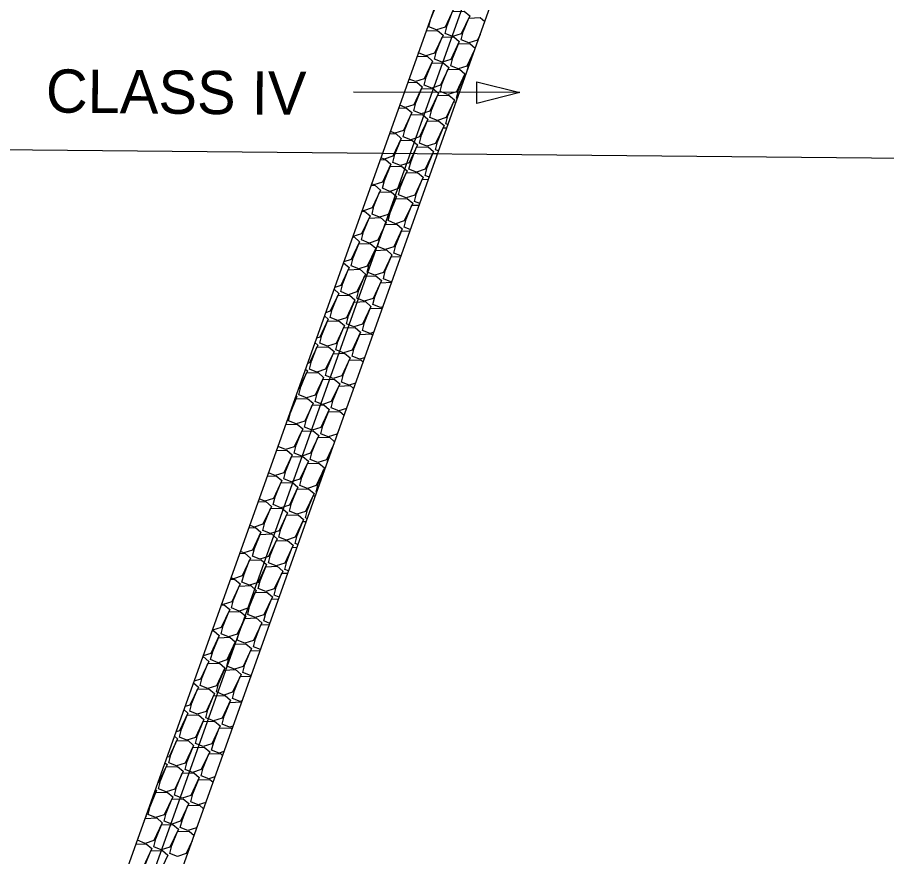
# Model space of a CAD drawing. Extents: x 2384780 to 2405432, y 547869 to 573706.
# Drawn here: x 2395430.2 to 2395530.7, y 556614.5 to 556711.6 of the extents above; entities that cross this region are included whole.
import ezdxf

# ---------------------------------------------------------------- set-up
doc = ezdxf.new("R2010")
doc.units = 0
for name, color, linetype in [('Old_Level_1', 7, 'Continuous'), ('Old_Level_18', 7, 'Continuous'), ('Old_Level_20', 7, 'Continuous'), ('Old_Level_5', 7, 'Continuous')]:
    doc.layers.add(name, color=color, linetype=linetype)

msp = doc.modelspace()

# ---------------------------------------------------------------- linework, layer by layer
at = {"layer": 'Old_Level_1'}
msp.add_line((2395304.76, 556697.48), (2395596.66, 556694.68), dxfattribs=at)
at = {"layer": 'Old_Level_18'}
msp.add_line((2395492.64, 556743.69), (2395437.48, 556589.14), dxfattribs=at)
at = {"layer": 'Old_Level_20'}
for p, q in [((2395489.81, 556744.7), (2395434.65, 556590.15)), ((2395495.46, 556742.68), (2395440.3, 556588.13))]:
    msp.add_line(p, q, dxfattribs=at)
for points in [[(2395477.75, 556710.48), (2395477.98, 556711.4), (2395478.63, 556713.02), (2395479.95, 556713.07), (2395480.6, 556712.52), (2395479.62, 556710.45), (2395478.62, 556710.13), (2395477.75, 556710.48)], [(2395479.61, 556709.73), (2395479.84, 556710.65), (2395480.49, 556712.27), (2395481.82, 556712.31), (2395482.46, 556711.76), (2395481.48, 556709.7), (2395480.48, 556709.38), (2395479.61, 556709.73)], [(2395481.47, 556708.98), (2395481.71, 556709.9), (2395482.36, 556711.51), (2395483.68, 556711.56), (2395484.2, 556711.12)], [(2395477.44, 556710.03), (2395478.75, 556710.08), (2395479.39, 556709.53), (2395478.41, 556707.46), (2395477.41, 556707.15), (2395476.54, 556707.5)], [(2395478.4, 556706.75), (2395478.64, 556707.67), (2395479.29, 556709.28), (2395480.61, 556709.33), (2395481.25, 556708.78), (2395480.28, 556706.71), (2395479.28, 556706.39), (2395478.4, 556706.75)], [(2395483.66, 556709.59), (2395483.35, 556708.94), (2395482.35, 556708.63), (2395481.47, 556708.98)], [(2395480.27, 556705.99), (2395480.5, 556706.91), (2395481.15, 556708.53), (2395482.48, 556708.57), (2395483.1, 556708.04)], [(2395476.38, 556707.05), (2395477.54, 556707.09), (2395478.18, 556706.54), (2395477.21, 556704.48), (2395476.21, 556704.16), (2395475.46, 556704.46)], [(2395476.54, 556707.5), (2395476.54, 556707.51)], [(2395483.03, 556707.83), (2395482.14, 556705.96), (2395481.14, 556705.64), (2395480.27, 556705.99)], [(2395482.21, 556705.54), (2395482.36, 556706.16), (2395482.93, 556707.56)], [(2395477.2, 556703.76), (2395477.43, 556704.68), (2395478.08, 556706.29), (2395479.41, 556706.34), (2395480.05, 556705.79), (2395479.07, 556703.73), (2395478.07, 556703.41), (2395477.2, 556703.76)], [(2395479.06, 556703.01), (2395479.29, 556703.93), (2395479.95, 556705.54), (2395481.27, 556705.59), (2395481.91, 556705.04), (2395480.94, 556702.97), (2395479.93, 556702.66), (2395479.06, 556703.01)], [(2395475.32, 556704.07), (2395476.34, 556704.11), (2395476.98, 556703.56), (2395476, 556701.49), (2395475, 556701.18), (2395474.37, 556701.43)], [(2395480.93, 556702.25), (2395481.16, 556703.17), (2395481.81, 556704.79), (2395481.94, 556704.79)], [(2395475.99, 556700.77), (2395476.22, 556701.7), (2395476.88, 556703.31), (2395478.2, 556703.36), (2395478.84, 556702.81), (2395477.87, 556700.74), (2395476.86, 556700.42), (2395475.99, 556700.77)], [(2395477.86, 556700.02), (2395478.09, 556700.94), (2395478.74, 556702.56), (2395480.06, 556702.6), (2395480.7, 556702.05), (2395479.73, 556699.99), (2395478.73, 556699.67), (2395477.86, 556700.02)], [(2395481.02, 556702.22), (2395480.93, 556702.25)], [(2395474.25, 556701.09), (2395475.13, 556701.12), (2395475.77, 556700.57), (2395474.8, 556698.51), (2395473.79, 556698.19), (2395473.29, 556698.39)], [(2395479.72, 556699.27), (2395479.95, 556700.19), (2395480.6, 556701.8), (2395480.88, 556701.81)], [(2395474.79, 556697.79), (2395475.02, 556698.71), (2395475.67, 556700.32), (2395476.99, 556700.37), (2395477.63, 556699.82), (2395476.66, 556697.76), (2395475.66, 556697.44), (2395474.79, 556697.79)], [(2395476.65, 556697.04), (2395476.88, 556697.96), (2395477.53, 556699.57), (2395478.86, 556699.62), (2395479.5, 556699.07), (2395478.52, 556697), (2395477.52, 556696.68), (2395476.65, 556697.04)], [(2395479.94, 556699.18), (2395479.72, 556699.27)], [(2395473.19, 556698.11), (2395473.92, 556698.14), (2395474.56, 556697.59), (2395473.59, 556695.52), (2395472.59, 556695.2), (2395472.21, 556695.36)], [(2395478.51, 556696.28), (2395478.74, 556697.2), (2395479.4, 556698.82), (2395479.81, 556698.83)], [(2395473.58, 556694.8), (2395473.81, 556695.72), (2395474.46, 556697.34), (2395475.79, 556697.38), (2395476.43, 556696.83), (2395475.45, 556694.77), (2395474.45, 556694.45), (2395473.58, 556694.8)], [(2395475.44, 556694.05), (2395475.68, 556694.97), (2395476.33, 556696.58), (2395477.65, 556696.63), (2395478.29, 556696.08), (2395477.32, 556694.02), (2395476.31, 556693.7), (2395475.44, 556694.05)], [(2395478.85, 556696.15), (2395478.51, 556696.28)], [(2395472.13, 556695.13), (2395472.72, 556695.15), (2395473.36, 556694.6), (2395472.38, 556692.54), (2395471.38, 556692.22), (2395471.13, 556692.32)], [(2395477.31, 556693.3), (2395477.54, 556694.22), (2395478.19, 556695.83), (2395478.75, 556695.85)], [(2395472.37, 556691.82), (2395472.6, 556692.74), (2395473.26, 556694.35), (2395474.58, 556694.4), (2395475.22, 556693.85), (2395474.25, 556691.78), (2395473.25, 556691.47), (2395472.37, 556691.82)], [(2395474.24, 556691.07), (2395474.47, 556691.99), (2395475.12, 556693.6), (2395476.44, 556693.65), (2395477.09, 556693.1), (2395476.11, 556691.03), (2395475.11, 556690.71), (2395474.24, 556691.07)], [(2395477.77, 556693.11), (2395477.31, 556693.3)], [(2395471.06, 556692.15), (2395471.51, 556692.17), (2395472.15, 556691.62), (2395471.18, 556689.55), (2395470.18, 556689.23), (2395470.04, 556689.29)], [(2395476.1, 556690.31), (2395476.33, 556691.23), (2395476.98, 556692.85), (2395477.69, 556692.87)], [(2395471.17, 556688.83), (2395471.4, 556689.75), (2395472.05, 556691.37), (2395473.37, 556691.41), (2395474.02, 556690.86), (2395473.04, 556688.8), (2395472.04, 556688.48), (2395471.17, 556688.83)], [(2395473.03, 556688.08), (2395473.26, 556689), (2395473.91, 556690.61), (2395475.24, 556690.66), (2395475.88, 556690.11), (2395474.9, 556688.05), (2395473.9, 556687.73), (2395473.03, 556688.08)], [(2395476.69, 556690.07), (2395476.1, 556690.31)], [(2395470, 556689.17), (2395470.31, 556689.18), (2395470.95, 556688.63), (2395469.97, 556686.57), (2395468.97, 556686.25), (2395468.96, 556686.25)], [(2395474.89, 556687.33), (2395475.13, 556688.25), (2395475.78, 556689.86), (2395476.62, 556689.89)], [(2395469.96, 556685.85), (2395470.19, 556686.77), (2395470.84, 556688.38), (2395472.17, 556688.43), (2395472.81, 556687.88), (2395471.83, 556685.81), (2395470.83, 556685.49), (2395469.96, 556685.85)], [(2395471.82, 556685.09), (2395472.06, 556686.01), (2395472.71, 556687.63), (2395474.03, 556687.68), (2395474.67, 556687.13), (2395473.7, 556685.06), (2395472.7, 556684.74), (2395471.82, 556685.09)], [(2395475.6, 556687.04), (2395474.89, 556687.33)], [(2395468.94, 556686.19), (2395469.1, 556686.2), (2395469.74, 556685.65), (2395468.76, 556683.58), (2395467.91, 556683.31)], [(2395473.69, 556684.34), (2395473.92, 556685.26), (2395474.57, 556686.87), (2395475.56, 556686.91)], [(2395468.75, 556682.86), (2395468.99, 556683.78), (2395469.64, 556685.4), (2395470.96, 556685.44), (2395471.6, 556684.89), (2395470.63, 556682.83), (2395469.63, 556682.51), (2395468.75, 556682.86)], [(2395470.62, 556682.11), (2395470.85, 556683.03), (2395471.5, 556684.64), (2395472.83, 556684.69), (2395473.47, 556684.14), (2395472.49, 556682.07), (2395471.49, 556681.76), (2395470.62, 556682.11)], [(2395474.52, 556684), (2395473.69, 556684.34)], [(2395467.87, 556683.21), (2395467.89, 556683.21), (2395468.53, 556682.66), (2395467.56, 556680.59), (2395466.86, 556680.37)], [(2395472.48, 556681.36), (2395472.71, 556682.28), (2395473.37, 556683.89), (2395474.49, 556683.93)], [(2395467.55, 556679.88), (2395467.78, 556680.8), (2395468.43, 556682.41), (2395469.76, 556682.46), (2395470.4, 556681.91), (2395469.42, 556679.84), (2395468.42, 556679.52), (2395467.55, 556679.88)], [(2395469.41, 556679.12), (2395469.64, 556680.04), (2395470.3, 556681.66), (2395471.62, 556681.7), (2395472.26, 556681.15), (2395471.29, 556679.09), (2395470.28, 556678.77), (2395469.41, 556679.12)], [(2395471.28, 556678.37), (2395471.51, 556679.29), (2395472.16, 556680.9), (2395473.43, 556680.95)], [(2395473.46, 556681.04), (2395473.35, 556681), (2395472.48, 556681.36)], [(2395466.78, 556680.14), (2395467.33, 556679.67), (2395466.35, 556677.61), (2395465.81, 556677.44)], [(2395466.34, 556676.89), (2395466.57, 556677.81), (2395467.23, 556679.42), (2395468.55, 556679.47), (2395469.19, 556678.92), (2395468.22, 556676.86), (2395467.21, 556676.54), (2395466.34, 556676.89)], [(2395468.21, 556676.14), (2395468.44, 556677.06), (2395469.09, 556678.67), (2395470.41, 556678.72), (2395471.05, 556678.17), (2395470.08, 556676.1), (2395469.08, 556675.79), (2395468.21, 556676.14)], [(2395470.07, 556675.38), (2395470.3, 556676.31), (2395470.95, 556677.92), (2395472.28, 556677.97), (2395472.35, 556677.91)], [(2395472.42, 556678.1), (2395472.15, 556678.02), (2395471.28, 556678.37)], [(2395465.68, 556677.07), (2395466.12, 556676.69), (2395465.15, 556674.62), (2395464.77, 556674.5)], [(2395465.14, 556673.91), (2395465.37, 556674.83), (2395466.02, 556676.44), (2395467.34, 556676.49), (2395467.98, 556675.94), (2395467.01, 556673.87), (2395466.01, 556673.55), (2395465.14, 556673.91)], [(2395467, 556673.15), (2395467.23, 556674.07), (2395467.88, 556675.69), (2395469.21, 556675.73), (2395469.85, 556675.18), (2395468.87, 556673.12), (2395467.87, 556672.8), (2395467, 556673.15)], [(2395468.86, 556672.4), (2395469.1, 556673.32), (2395469.75, 556674.93), (2395471.07, 556674.98), (2395471.25, 556674.83)], [(2395471.37, 556675.17), (2395470.94, 556675.03), (2395470.07, 556675.38)], [(2395464.58, 556673.99), (2395464.91, 556673.7), (2395463.94, 556671.64), (2395463.72, 556671.57)], [(2395463.93, 556670.92), (2395464.16, 556671.84), (2395464.81, 556673.45), (2395466.14, 556673.5), (2395466.78, 556672.95), (2395465.8, 556670.89), (2395464.8, 556670.57), (2395463.93, 556670.92)], [(2395465.79, 556670.17), (2395466.02, 556671.09), (2395466.68, 556672.7), (2395468, 556672.75), (2395468.64, 556672.2), (2395467.67, 556670.13), (2395466.67, 556669.81), (2395465.79, 556670.17)], [(2395467.66, 556669.41), (2395467.89, 556670.33), (2395468.54, 556671.95), (2395469.86, 556671.99), (2395470.15, 556671.75)], [(2395470.32, 556672.23), (2395469.73, 556672.05), (2395468.86, 556672.4)], [(2395463.49, 556670.91), (2395463.71, 556670.72), (2395462.73, 556668.65), (2395462.67, 556668.63)], [(2395462.72, 556667.93), (2395462.96, 556668.85), (2395463.61, 556670.47), (2395464.93, 556670.52), (2395465.57, 556669.96), (2395464.6, 556667.9), (2395463.6, 556667.58), (2395462.72, 556667.93)], [(2395464.59, 556667.18), (2395464.82, 556668.1), (2395465.47, 556669.71), (2395466.79, 556669.76), (2395467.44, 556669.21), (2395466.46, 556667.15), (2395465.46, 556666.83), (2395464.59, 556667.18)], [(2395466.45, 556666.43), (2395466.68, 556667.35), (2395467.33, 556668.96), (2395468.66, 556669.01), (2395469.05, 556668.67)], [(2395469.27, 556669.3), (2395468.53, 556669.06), (2395467.66, 556669.41)], [(2395461.52, 556664.95), (2395461.75, 556665.87), (2395462.4, 556667.48), (2395463.73, 556667.53), (2395464.37, 556666.98), (2395463.39, 556664.91), (2395462.39, 556664.6), (2395461.52, 556664.95)], [(2395462.39, 556667.83), (2395462.5, 556667.73), (2395461.89, 556666.43)], [(2395463.38, 556664.2), (2395463.61, 556665.12), (2395464.26, 556666.73), (2395465.59, 556666.78), (2395466.23, 556666.23), (2395465.25, 556664.16), (2395464.25, 556663.84), (2395463.38, 556664.2)], [(2395465.24, 556663.44), (2395465.48, 556664.36), (2395466.13, 556665.98), (2395467.45, 556666.02), (2395467.95, 556665.6)], [(2395468.22, 556666.36), (2395467.32, 556666.08), (2395466.45, 556666.43)], [(2395461.2, 556664.5), (2395462.52, 556664.54), (2395463.16, 556663.99), (2395462.18, 556661.93), (2395461.18, 556661.61), (2395460.31, 556661.96)], [(2395461.29, 556664.75), (2395461.3, 556664.75), (2395461.26, 556664.67)], [(2395462.17, 556661.21), (2395462.41, 556662.13), (2395463.06, 556663.74), (2395464.38, 556663.79), (2395465.02, 556663.24), (2395464.05, 556661.18), (2395463.05, 556660.86), (2395462.17, 556661.21)], [(2395464.04, 556660.46), (2395464.27, 556661.38), (2395464.92, 556662.99), (2395466.25, 556663.04), (2395466.85, 556662.52)], [(2395467.33, 556663.86), (2395467.12, 556663.41), (2395466.12, 556663.09), (2395465.24, 556663.44)], [(2395460.31, 556661.96), (2395460.35, 556662.14)], [(2395466.7, 556662.1), (2395465.91, 556660.42), (2395464.91, 556660.1), (2395464.04, 556660.46)], [(2395460.13, 556661.52), (2395461.31, 556661.56), (2395461.95, 556661.01), (2395460.98, 556658.94), (2395459.98, 556658.63), (2395459.21, 556658.93)], [(2395466.03, 556660.22), (2395466.13, 556660.62), (2395466.5, 556661.54)], [(2395460.97, 556658.22), (2395461.2, 556659.14), (2395461.85, 556660.76), (2395463.18, 556660.81), (2395463.82, 556660.26), (2395462.84, 556658.19), (2395461.84, 556657.87), (2395460.97, 556658.22)], [(2395462.83, 556657.47), (2395463.06, 556658.39), (2395463.72, 556660.01), (2395465.04, 556660.05), (2395465.68, 556659.5), (2395464.71, 556657.44), (2395463.7, 556657.12), (2395462.83, 556657.47)], [(2395464.7, 556656.72), (2395464.93, 556657.64), (2395465.58, 556659.25), (2395465.69, 556659.26)], [(2395459.07, 556658.54), (2395460.11, 556658.57), (2395460.75, 556658.02), (2395459.77, 556655.96), (2395458.77, 556655.64), (2395458.13, 556655.9)], [(2395459.76, 556655.24), (2395459.99, 556656.16), (2395460.65, 556657.77), (2395461.97, 556657.82), (2395462.61, 556657.27), (2395461.64, 556655.2), (2395460.63, 556654.89), (2395459.76, 556655.24)], [(2395461.63, 556654.49), (2395461.86, 556655.41), (2395462.51, 556657.02), (2395463.83, 556657.07), (2395464.47, 556656.52), (2395463.5, 556654.45), (2395462.5, 556654.13), (2395461.63, 556654.49)], [(2395463.49, 556653.73), (2395463.72, 556654.65), (2395464.37, 556656.27), (2395464.62, 556656.28)], [(2395464.77, 556656.69), (2395464.7, 556656.72)], [(2395458.01, 556655.56), (2395458.9, 556655.59), (2395459.54, 556655.04), (2395458.57, 556652.97), (2395457.56, 556652.65), (2395457.05, 556652.86)], [(2395458.56, 556652.25), (2395458.79, 556653.17), (2395459.44, 556654.79), (2395460.76, 556654.83), (2395461.4, 556654.28), (2395460.43, 556652.22), (2395459.43, 556651.9), (2395458.56, 556652.25)], [(2395460.42, 556651.5), (2395460.65, 556652.42), (2395461.3, 556654.03), (2395462.63, 556654.08), (2395463.27, 556653.53), (2395462.29, 556651.47), (2395461.29, 556651.15), (2395460.42, 556651.5)], [(2395462.28, 556650.75), (2395462.52, 556651.67), (2395463.17, 556653.28), (2395463.56, 556653.3)], [(2395463.69, 556653.65), (2395463.49, 556653.73)], [(2395456.94, 556652.57), (2395457.69, 556652.6), (2395458.33, 556652.05), (2395457.36, 556649.99), (2395456.36, 556649.67), (2395455.96, 556649.83)], [(2395457.35, 556649.27), (2395457.58, 556650.19), (2395458.23, 556651.8), (2395459.56, 556651.85), (2395460.2, 556651.3), (2395459.22, 556649.23), (2395458.22, 556648.92), (2395457.35, 556649.27)], [(2395459.21, 556648.52), (2395459.44, 556649.44), (2395460.1, 556651.05), (2395461.42, 556651.1), (2395462.06, 556650.55), (2395461.09, 556648.48), (2395460.08, 556648.16), (2395459.21, 556648.52)], [(2395461.08, 556647.76), (2395461.31, 556648.68), (2395461.96, 556650.3), (2395462.5, 556650.31)], [(2395462.61, 556650.62), (2395462.28, 556650.75)], [(2395455.88, 556649.59), (2395456.49, 556649.62), (2395457.13, 556649.07), (2395456.15, 556647), (2395455.15, 556646.68), (2395454.88, 556646.79)], [(2395456.14, 556646.28), (2395456.38, 556647.2), (2395457.03, 556648.82), (2395458.35, 556648.86), (2395458.99, 556648.31), (2395458.02, 556646.25), (2395457.02, 556645.93), (2395456.14, 556646.28)], [(2395458.01, 556645.53), (2395458.24, 556646.45), (2395458.89, 556648.06), (2395460.21, 556648.11), (2395460.86, 556647.56), (2395459.88, 556645.49), (2395458.88, 556645.18), (2395458.01, 556645.53)], [(2395459.87, 556644.78), (2395460.1, 556645.7), (2395460.75, 556647.31), (2395461.43, 556647.33)], [(2395461.52, 556647.58), (2395461.08, 556647.76)], [(2395454.82, 556646.61), (2395455.28, 556646.63), (2395455.92, 556646.08), (2395454.95, 556644.02), (2395453.95, 556643.7), (2395453.8, 556643.76)], [(2395454.94, 556643.3), (2395455.17, 556644.22), (2395455.82, 556645.83), (2395457.15, 556645.88), (2395457.79, 556645.33), (2395456.81, 556643.26), (2395455.81, 556642.94), (2395454.94, 556643.3)], [(2395456.8, 556642.54), (2395457.03, 556643.46), (2395457.68, 556645.08), (2395459.01, 556645.12), (2395459.65, 556644.57), (2395458.67, 556642.51), (2395457.67, 556642.19), (2395456.8, 556642.54)], [(2395460.44, 556644.55), (2395459.87, 556644.78)], [(2395458.66, 556641.79), (2395458.9, 556642.71), (2395459.55, 556644.32), (2395460.37, 556644.35)], [(2395453.75, 556643.63), (2395454.08, 556643.65), (2395454.72, 556643.1), (2395453.74, 556641.03), (2395452.74, 556640.71), (2395452.71, 556640.72)], [(2395453.73, 556640.31), (2395453.96, 556641.23), (2395454.61, 556642.84), (2395455.94, 556642.89), (2395456.58, 556642.34), (2395455.6, 556640.28), (2395454.6, 556639.96), (2395453.73, 556640.31)], [(2395455.59, 556639.56), (2395455.83, 556640.48), (2395456.48, 556642.09), (2395457.8, 556642.14), (2395458.44, 556641.59), (2395457.47, 556639.52), (2395456.47, 556639.21), (2395455.59, 556639.56)], [(2395459.36, 556641.51), (2395458.66, 556641.79)], [(2395457.46, 556638.81), (2395457.69, 556639.73), (2395458.34, 556641.34), (2395459.31, 556641.37)], [(2395452.69, 556640.65), (2395452.87, 556640.66), (2395453.51, 556640.11), (2395452.53, 556638.04), (2395451.66, 556637.77)], [(2395452.52, 556637.33), (2395452.76, 556638.25), (2395453.41, 556639.86), (2395454.73, 556639.91), (2395455.37, 556639.36), (2395454.4, 556637.29), (2395453.4, 556636.97), (2395452.52, 556637.33)], [(2395454.39, 556636.57), (2395454.62, 556637.49), (2395455.27, 556639.11), (2395456.6, 556639.15), (2395457.24, 556638.6), (2395456.26, 556636.54), (2395455.26, 556636.22), (2395454.39, 556636.57)], [(2395458.27, 556638.48), (2395457.46, 556638.81)], [(2395456.25, 556635.82), (2395456.48, 556636.74), (2395457.14, 556638.35), (2395458.24, 556638.39)], [(2395451.63, 556637.67), (2395451.66, 556637.67), (2395452.3, 556637.12), (2395451.33, 556635.06), (2395450.61, 556634.83)], [(2395451.32, 556634.34), (2395451.55, 556635.26), (2395452.2, 556636.87), (2395453.53, 556636.92), (2395454.17, 556636.37), (2395453.19, 556634.31), (2395452.19, 556633.99), (2395451.32, 556634.34)], [(2395453.18, 556633.59), (2395453.41, 556634.51), (2395454.07, 556636.12), (2395455.39, 556636.17), (2395456.03, 556635.62), (2395455.06, 556633.55), (2395454.05, 556633.23), (2395453.18, 556633.59)], [(2395457.21, 556635.49), (2395457.12, 556635.47), (2395456.25, 556635.82)], [(2395455.05, 556632.83), (2395455.28, 556633.75), (2395455.93, 556635.37), (2395457.18, 556635.41)], [(2395450.54, 556634.62), (2395451.1, 556634.14), (2395450.12, 556632.07), (2395449.57, 556631.9)], [(2395450.11, 556631.35), (2395450.34, 556632.28), (2395451, 556633.89), (2395452.32, 556633.94), (2395452.96, 556633.39), (2395451.99, 556631.32), (2395450.98, 556631), (2395450.11, 556631.35)], [(2395451.98, 556630.6), (2395452.21, 556631.52), (2395452.86, 556633.14), (2395454.18, 556633.18), (2395454.82, 556632.63), (2395453.85, 556630.57), (2395452.85, 556630.25), (2395451.98, 556630.6)], [(2395456.16, 556632.56), (2395455.92, 556632.48), (2395455.05, 556632.83)], [(2395453.84, 556629.85), (2395454.07, 556630.77), (2395454.72, 556632.38), (2395456.05, 556632.43), (2395456.1, 556632.39)], [(2395449.44, 556631.54), (2395449.89, 556631.15), (2395448.92, 556629.09), (2395448.52, 556628.96)], [(2395448.91, 556628.37), (2395449.14, 556629.29), (2395449.79, 556630.9), (2395451.11, 556630.95), (2395451.75, 556630.4), (2395450.78, 556628.33), (2395449.78, 556628.02), (2395448.91, 556628.37)], [(2395450.77, 556627.62), (2395451, 556628.54), (2395451.65, 556630.15), (2395452.98, 556630.2), (2395453.62, 556629.65), (2395452.64, 556627.58), (2395451.64, 556627.26), (2395450.77, 556627.62)], [(2395455.11, 556629.62), (2395454.71, 556629.5), (2395453.84, 556629.85)], [(2395452.63, 556626.86), (2395452.87, 556627.78), (2395453.52, 556629.4), (2395454.84, 556629.44), (2395455, 556629.31)], [(2395448.34, 556628.46), (2395448.68, 556628.17), (2395447.71, 556626.1), (2395447.47, 556626.03)], [(2395447.7, 556625.38), (2395447.93, 556626.3), (2395448.58, 556627.92), (2395449.91, 556627.96), (2395450.55, 556627.41), (2395449.57, 556625.35), (2395448.57, 556625.03), (2395447.7, 556625.38)], [(2395449.56, 556624.63), (2395449.8, 556625.55), (2395450.45, 556627.16), (2395451.77, 556627.21), (2395452.41, 556626.66), (2395451.44, 556624.6), (2395450.44, 556624.28), (2395449.56, 556624.63)], [(2395454.06, 556626.69), (2395453.5, 556626.51), (2395452.63, 556626.86)], [(2395451.43, 556623.88), (2395451.66, 556624.8), (2395452.31, 556626.41), (2395453.64, 556626.46), (2395453.9, 556626.23)], [(2395447.24, 556625.39), (2395447.48, 556625.18), (2395446.5, 556623.12), (2395446.42, 556623.09)], [(2395446.49, 556622.4), (2395446.73, 556623.32), (2395447.38, 556624.93), (2395448.7, 556624.98), (2395449.34, 556624.43), (2395448.37, 556622.36), (2395447.37, 556622.05), (2395446.49, 556622.4)], [(2395448.36, 556621.65), (2395448.59, 556622.57), (2395449.24, 556624.18), (2395450.56, 556624.23), (2395451.21, 556623.68), (2395450.23, 556621.61), (2395449.23, 556621.29), (2395448.36, 556621.65)], [(2395453.02, 556623.75), (2395452.3, 556623.53), (2395451.43, 556623.88)], [(2395450.22, 556620.89), (2395450.45, 556621.81), (2395451.1, 556623.43), (2395452.43, 556623.47), (2395452.8, 556623.15)], [(2395445.29, 556619.41), (2395445.52, 556620.33), (2395446.17, 556621.95), (2395447.5, 556621.99), (2395448.14, 556621.44), (2395447.16, 556619.38), (2395446.16, 556619.06), (2395445.29, 556619.41)], [(2395446.14, 556622.31), (2395446.27, 556622.2), (2395445.58, 556620.74)], [(2395447.15, 556618.66), (2395447.38, 556619.58), (2395448.03, 556621.19), (2395449.36, 556621.24), (2395450, 556620.69), (2395449.02, 556618.63), (2395448.02, 556618.31), (2395447.15, 556618.66)], [(2395451.97, 556620.82), (2395451.09, 556620.54), (2395450.22, 556620.89)], [(2395449.01, 556617.91), (2395449.25, 556618.83), (2395449.9, 556620.44), (2395451.22, 556620.49), (2395451.7, 556620.07)], [(2395444.84, 556618.64), (2395444.96, 556618.96), (2395446.29, 556619.01), (2395446.93, 556618.46), (2395445.96, 556616.39), (2395444.95, 556616.07), (2395444.08, 556616.43)], [(2395445.05, 556619.23), (2395445.07, 556619.21), (2395444.96, 556618.98)], [(2395445.94, 556615.67), (2395446.18, 556616.59), (2395446.83, 556618.21), (2395448.15, 556618.26), (2395448.79, 556617.7), (2395447.82, 556615.64), (2395446.82, 556615.32), (2395445.94, 556615.67)], [(2395451.01, 556618.13), (2395450.89, 556617.87), (2395449.89, 556617.55), (2395449.01, 556617.91)], [(2395444.08, 556616.43), (2395444.17, 556616.76)], [(2395447.81, 556614.92), (2395448.04, 556615.84), (2395448.69, 556617.45), (2395450.02, 556617.5), (2395450.61, 556617)], [(2395443.89, 556615.98), (2395445.08, 556616.02), (2395445.72, 556615.47), (2395444.75, 556613.41), (2395443.75, 556613.09), (2395442.97, 556613.4)], [(2395450.38, 556616.37), (2395449.68, 556614.89), (2395448.68, 556614.57), (2395447.81, 556614.92)], [(2395444.74, 556612.69), (2395444.97, 556613.61), (2395445.62, 556615.22), (2395446.95, 556615.27), (2395447.59, 556614.72), (2395446.61, 556612.65), (2395445.61, 556612.34), (2395444.74, 556612.69)], [(2395449.85, 556614.89), (2395449.9, 556615.09), (2395450.08, 556615.52)]]:
    msp.add_lwpolyline(points, dxfattribs=at)
at = {"layer": 'Old_Level_5'}
msp.add_line((2395488.27, 556702.88), (2395469.05, 556702.92), dxfattribs=at)
msp.add_lwpolyline([(2395483.27, 556704.14), (2395488.27, 556702.88), (2395483.27, 556701.64)], close=True, dxfattribs=at)

# ---------------------------------------------------------------- texts
msp.add_text('CLASS IV', height=5, rotation=359.4506, dxfattribs=at).set_placement((2395433.46, 556700.59))

doc.saveas('drawing.dxf')
